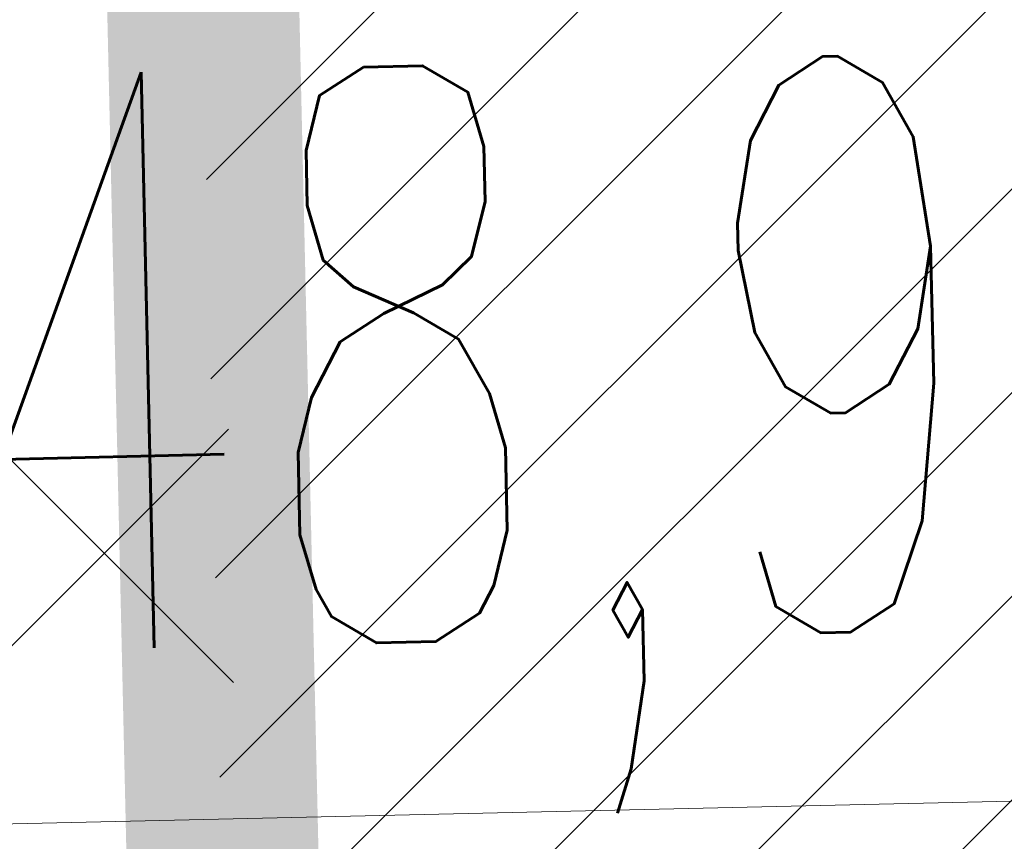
# Model space of a CAD drawing. Header units: metres. Extents: x 6438197 to 12957343, y 5629874 to 11322802.
# Tile 324 of 569: x 6453311 to 6453439, y 5642056 to 5642163. Entities that reach past the tile are written whole.
import ezdxf

# ---------------------------------------------------------------- set-up
doc = ezdxf.new("R2010")
doc.units = ezdxf.units.M
doc.header["$MEASUREMENT"] = 0
for name, color, linetype, lineweight in [('_A_OBRYS SCIAN ZEWN', 1, 'Continuous', 30), ('_D_RZEDNE', 10, 'Continuous', 9), ('a-hatch', 84, 'Continuous', 5), ('WYPELNIENIA', 204, 'Continuous', 5)]:
    doc.layers.add(name, color=color, linetype=linetype, lineweight=lineweight)
doc.styles.add('simplex', font='simplex.shx', dxfattribs={"width": 0.6})

# ---------------------------------------------------------------- blocks, each defined once
blk = doc.blocks.new('_rzedne')
at = {"layer": '_D_RZEDNE'}
blk.add_line((-0.4714, 0.53292), (1.27392, 0.53292), dxfattribs=at)
at = {"layer": '_D_RZEDNE', "style": 'simplex', "width": 0.6}
for tag, p in [('136,70', (-0.47936, 1.30114)), ('136,60', (-0.47936, 0.68274))]:
    blk.add_attdef(tag, p, '', height=0.5, dxfattribs=at)

msp = doc.modelspace()

# ---------------------------------------------------------------- hatches: boundary and pattern name
at = {"layer": 'a-hatch'}
h = msp.add_hatch(dxfattribs=at)
h.set_pattern_fill('ANSI37', color=1, scale=500, style=0)
h.paths.add_polyline_path([(6447857.04, 5643091.942), (6447916.513, 5640556.004), (6453366.588, 5640680.684), (6453315.539, 5643219.97)])
at = {"layer": 'WYPELNIENIA'}
h = msp.add_hatch(dxfattribs=at)
h.set_pattern_fill('ANSI31', color=16, scale=150, style=0)
h.paths.add_polyline_path([(6443321.429, 5652405.691), (6444021.039, 5652422.027), (6444603.706, 5651338.573), (6444601.871, 5651338.532), (6444874.575, 5650838.35), (6450595.263, 5650968.994), (6450606.688, 5650466.915), (6454624.969, 5650558.355), (6454602.252, 5651561.261), (6455055.81, 5651571.583), (6458600.395, 5651652.223), (6458714.917, 5646654.148), (6454720.129, 5646563.243), (6454791.12, 5643253.147), (6453897.566, 5643232.813), (6453920.942, 5642187.643), (6454814.953, 5642211.245), (6454802.424, 5642766.955), (6454850.162, 5640713.697), (6454559.364, 5640706.02), (6454525.988, 5642003.993), (6453926.22, 5641987.713), (6453958.656, 5640691.742), (6453367.942, 5640676.957), (6453310.776, 5643219.507), (6447852.213, 5643095.235), (6447880.453, 5641853.409), (6444125.919, 5641772.937), (6443716.284, 5647180.94)])
h.paths.add_polyline_path([(6446403.982, 5649741.583), (6446479.702, 5646442.104), (6453232.841, 5646597.25), (6453165.21, 5649497.454), (6449561.86, 5649419.3), (6449555.325, 5649817.086)], flags=16)

# ---------------------------------------------------------------- linework, layer by layer
at = {"layer": '_A_OBRYS SCIAN ZEWN', "color": 1, "const_width": 25}
msp.add_lwpolyline([(6451517.491, 5643179.064), (6453310.558, 5643219.871), (6453368.37, 5640680.498), (6447909.783, 5640556.303), (6447851.993, 5643095.66)], dxfattribs=at)

# ---------------------------------------------------------------- block references
at = {"layer": '_D_RZEDNE', "color": 7, "lineweight": 0}
ref = msp.add_blockref('_rzedne', (6453338.81, 5641978.904), dxfattribs=dict(at, xscale=150, yscale=150, zscale=100, rotation=1.303599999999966))
ref.add_attrib('136,60', '148,99', (6453264.595, 5642079.653), dxfattribs={"height": 75, "rotation": 1.3036, "style": 'simplex', "width": 0.6})

doc.saveas('drawing.dxf')
